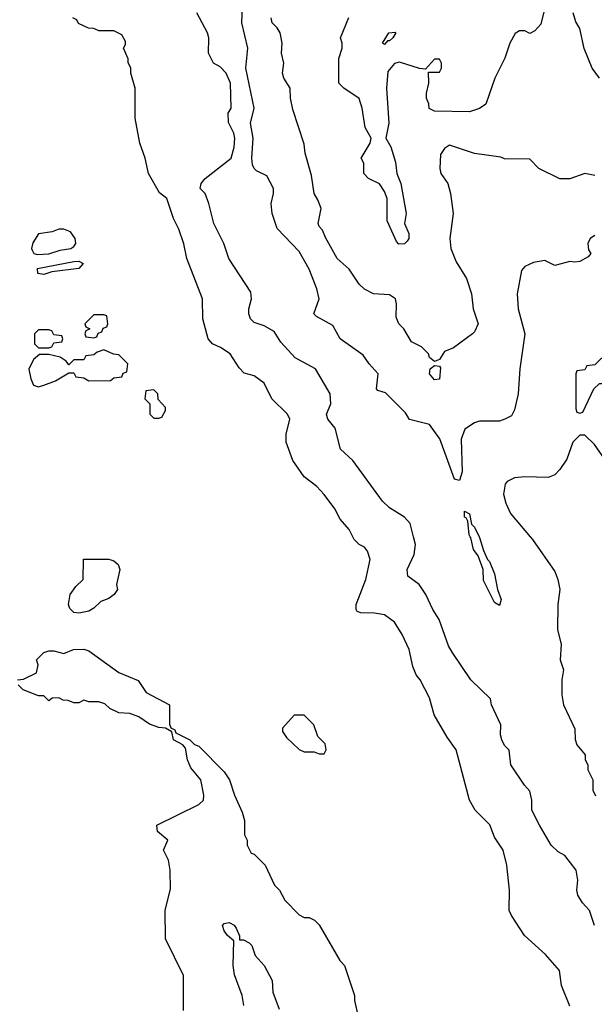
# Model space of a CAD drawing. Header units: inches. Extents: x 2348341 to 2479810, y 460419 to 613669.
# Tile 655 of 656: x 2441034 to 2443328, y 598135 to 602063. Entities that reach past the tile are written whole.
import ezdxf

# ---------------------------------------------------------------- set-up
doc = ezdxf.new("R2010")
doc.units = ezdxf.units.IN
doc.header["$MEASUREMENT"] = 0
doc.layers.add('C4549', color=7, linetype='Continuous')
doc.layers.add('C4640', color=7, linetype='Continuous')

msp = doc.modelspace()

# ---------------------------------------------------------------- linework, layer by layer
at = {"layer": 'C4549', "color": 2}
for points, elevation in [([(2443230, 598128), (2443197.2, 598210), (2443188.7, 598270), (2443133.8, 598333.8), (2443049.2, 598410), (2442998, 598490), (2442988.7, 598510), (2442989.2, 598590), (2442979.3, 598690), (2442964, 598750), (2442930, 598802), (2442911.3, 598851.3), (2442852.7, 598910), (2442829.6, 598949.6), (2442777.2, 599150), (2442740.2, 599200.2), (2442689, 599290), (2442670, 599358), (2442633.2, 599430), (2442617.2, 599450), (2442603.3, 599483.3), (2442589.3, 599550), (2442561.2, 599610), (2442530, 599659), (2442490, 599689.2), (2442450, 599696), (2442396.4, 599696.4), (2442382, 599702), (2442378, 599710), (2442378, 599730), (2442416, 599830), (2442433.2, 599910), (2442423.2, 599943.2), (2442410, 599959), (2442389.5, 599969.5), (2442369.5, 599989.5), (2442364.3, 600000)], 70), ([(2443328.7, 598450), (2443308.7, 598510), (2443280.2, 598540.2), (2443262, 598570), (2443258, 598590), (2443262, 598630), (2443256, 598670), (2443210, 598729), (2443183.2, 598743.2), (2443155.3, 598770), (2443109.5, 598849.5), (2443078, 598910), (2443078, 598950), (2443070, 598986), (2443049.1, 599009.1), (2442995.3, 599090), (2442988.7, 599148.7), (2442970, 599168), (2442959, 599190), (2442954, 599210), (2442955.3, 599250), (2442918, 599330), (2442913.6, 599353.6), (2442835.3, 599430), (2442760.2, 599540.2), (2442745.6, 599565.6), (2442709, 599670), (2442684, 599710), (2442655.3, 599770), (2442628.7, 599810), (2442583.7, 599843.7), (2442581.2, 599870), (2442608.7, 599930), (2442614, 599970), (2442606.7, 600000)], 66), ([(2442869, 600000), (2442870, 599998), (2442886, 599946), (2442902, 599910), (2442910, 599902), (2442930, 599852), (2442942, 599790), (2442956, 599750), (2442950, 599726), (2442930, 599738), (2442886.3, 599826.3), (2442884, 599870), (2442864.5, 599924.5), (2442846, 599950), (2442835.5, 599995.5), (2442832.8, 600000)], 62), ([(2443072.3, 600000), (2443080.7, 599990), (2443170, 599862), (2443182.8, 599830), (2443190.8, 599790), (2443182.8, 599730), (2443181, 599630), (2443196, 599570), (2443191.3, 599510), (2443204.7, 599470), (2443198, 599430), (2443198, 599370), (2443204.7, 599330), (2443250, 599234), (2443251.1, 599191.1), (2443258, 599170), (2443291.3, 599130), (2443292, 599110), (2443302, 599090), (2443302, 599070), (2443322, 599030), (2443322, 598990), (2443332.7, 598967.3)], 66), ([(2441026, 599430), (2441050, 599432), (2441102, 599458), (2441108, 599490), (2441102, 599510), (2441130, 599538), (2441150, 599544.7), (2441170, 599544.7), (2441210, 599534), (2441248.9, 599551.1), (2441290, 599551.3), (2441310, 599544.7), (2441430, 599458.8), (2441507.1, 599427.1), (2441538.8, 599378.8), (2441632, 599330), (2441632.7, 599252.7), (2441638, 599238), (2441654, 599230), (2441658, 599218), (2441714, 599190), (2441731.6, 599171.6), (2441750, 599164.7), (2441850, 599062), (2441871.3, 599030), (2441891.3, 598970), (2441922, 598902), (2441931.1, 598868.9), (2441931.6, 598811.6), (2441942, 598790), (2441942, 598770), (2441958, 598738), (2441970, 598734), (2442014, 598690), (2442052, 598610), (2442070.9, 598590.9), (2442092, 598550), (2442150, 598492), (2442170, 598482), (2442190, 598482), (2442210.9, 598470.9), (2442230, 598452), (2442312, 598310), (2442331.3, 598290), (2442371.3, 598170), (2442371.3, 598150), (2442385.4, 598085.4)], 70), ([(2441688, 598110), (2441688, 598250), (2441616.4, 598396.4), (2441615.3, 598510), (2441636.4, 598596.4), (2441635.3, 598670), (2441628, 598710), (2441608, 598750), (2441626, 598790), (2441584.7, 598824.7), (2441582, 598850), (2441750, 598932), (2441768, 598950), (2441768.7, 598970), (2441757.2, 599030), (2441718, 599078), (2441704, 599110), (2441696.4, 599156.4), (2441686, 599170), (2441648, 599190), (2441642, 599222), (2441616.4, 599236.4), (2441590, 599239), (2441552.3, 599252.3), (2441510, 599282), (2441474.6, 599294.6), (2441430, 599298), (2441394.6, 599314.6), (2441373.6, 599333.6), (2441350, 599342), (2441310, 599342), (2441290, 599348), (2441270, 599338), (2441250, 599338), (2441227.3, 599347.3), (2441208.4, 599348.4), (2441190, 599358), (2441163.6, 599356.4), (2441150, 599346), (2441130, 599366), (2441110, 599366), (2441048, 599390), (2441028, 599410)], 70), ([(2441929.3, 598130.7), (2441922.9, 598170), (2441892.1, 598252.1), (2441886.6, 598290), (2441889, 598389), (2441864, 598410), (2441850, 598428.7), (2441844, 598450), (2441850, 598458), (2441870, 598461), (2441890, 598451.3), (2441898.5, 598438.5), (2441912, 598408), (2441912, 598392), (2441928, 598392), (2441950, 598381), (2441961, 598370), (2441974.8, 598330), (2442010.4, 598290.4), (2442041.6, 598230), (2442044.1, 598184.1), (2442070, 598116)], 66)]:
    msp.add_lwpolyline(points, dxfattribs=dict(at, elevation=elevation))
for points, elevation in [([(2441270, 599695.3), (2441250, 599698), (2441234.6, 599714.6), (2441228.7, 599730), (2441235.3, 599770), (2441258, 599802), (2441288, 599830), (2441289, 599911), (2441390, 599910.6), (2441410, 599904), (2441426.8, 599890), (2441433.4, 599870), (2441421, 599810), (2441424.7, 599790), (2441412, 599770), (2441390, 599754), (2441358, 599742), (2441330, 599715.3), (2441310, 599704)], 70), ([(2442170, 599288.7), (2442130, 599288), (2442083.6, 599236.4), (2442083.6, 599223.6), (2442099.6, 599199.6), (2442150, 599152), (2442170, 599142), (2442210, 599142), (2442230, 599134), (2442250, 599134), (2442258, 599150), (2442253.6, 599173.6), (2442224, 599204), (2442208.7, 599250)], 74)]:
    msp.add_lwpolyline(points, close=True, dxfattribs=dict(at, elevation=elevation))
at = {"layer": 'C4640', "color": 2}
for points, elevation in [([(2443330, 601202), (2443312, 601190), (2443302, 601170), (2443305.4, 601145.4), (2443314, 601130), (2443303.6, 601116.4), (2443270, 601099), (2443250, 601095.3), (2443230, 601099), (2443170, 601082), (2443130, 601102), (2443085.4, 601094.6), (2443050, 601078), (2443038, 601062), (2443020.7, 600970), (2443024, 600910), (2443050.7, 600810), (2443031, 600670), (2443024.7, 600570), (2443010, 600506), (2442996.9, 600483.1), (2442971.1, 600468.9), (2442950, 600462), (2442870, 600462), (2442850, 600455.3), (2442810.7, 600429.3), (2442796.3, 600390), (2442801.1, 600258.9), (2442790, 600225.2), (2442769.7, 600229.7), (2442710.9, 600390.9), (2442670, 600448), (2442590, 600468), (2442574.6, 600494.6), (2442494, 600574), (2442464, 600584), (2442458, 600590), (2442465.2, 600650), (2442429, 600690), (2442405.2, 600725.2), (2442314, 600790), (2442283.7, 600843.7), (2442219.3, 600879.3), (2442208, 600890), (2442229.5, 600950), (2442220.7, 600990), (2442190, 601068), (2442150, 601138), (2442062, 601230), (2442042, 601290), (2442038, 601330), (2442048, 601370), (2442048, 601390), (2442020.4, 601440.4), (2441980.1, 601460.1), (2441970, 601469), (2441963.8, 601483.8), (2441960.5, 601510), (2441966, 601590), (2441955.8, 601650), (2441969.6, 601710.4), (2441936.4, 601870), (2441944.7, 601950), (2441920.4, 602050), (2441923.3, 602116.7)], 62), ([(2443130.8, 602110), (2443114.4, 602045.6), (2443090, 602018), (2443070, 602008), (2443050, 602018), (2443030, 602018), (2443011.6, 602008.4), (2442991.3, 601970), (2442971, 601910), (2442931, 601830), (2442894.4, 601725.6), (2442870, 601708.7), (2442830, 601695.3), (2442690, 601698), (2442668.9, 601708.9), (2442667.3, 601727.3), (2442658, 601750), (2442658, 601770), (2442668, 601810), (2442666, 601854), (2442710, 601854), (2442718, 601870), (2442718, 601890), (2442710, 601906), (2442690, 601906), (2442654, 601866), (2442630, 601868), (2442550, 601894), (2442530, 601888.7), (2442503.5, 601856.5), (2442498.8, 601790), (2442508.1, 601650), (2442496.3, 601590), (2442515.9, 601555.9), (2442534.3, 601494.3), (2442539.5, 601450), (2442555.8, 601410), (2442577.6, 601290), (2442570.7, 601250), (2442587.7, 601210), (2442587.3, 601190), (2442580.5, 601179.5), (2442570, 601169), (2442547.6, 601167.6), (2442538, 601178), (2442500.9, 601260.9), (2442501.2, 601350), (2442490, 601378), (2442470, 601408.7), (2442426, 601430), (2442408, 601450), (2442408, 601490), (2442398, 601510), (2442432.7, 601570), (2442437.2, 601590), (2442413.4, 601633.4), (2442401.2, 601710), (2442390, 601748), (2442328, 601790), (2442308.7, 601810), (2442308.4, 601908.4), (2442322, 601950), (2442322, 601970), (2442315.3, 601990), (2442348.4, 602071.6)], 54), ([(2442364.3, 600000), (2442350, 600028.7), (2442314, 600070), (2442292.1, 600112.1), (2442249.3, 600169.3), (2442220.2, 600200.2), (2442170, 600239), (2442124.1, 600304.1), (2442098, 600378), (2442098, 600410), (2442112.3, 600470), (2442102.7, 600490), (2442041.2, 600550), (2442010, 600612.7), (2441970, 600642.7), (2441930, 600653.2), (2441910, 600674), (2441874, 600730), (2441835.6, 600755.6), (2441804, 600770), (2441786, 600790), (2441765.2, 600870), (2441763.7, 600950), (2441700.9, 601110), (2441689.3, 601169.3), (2441670, 601228), (2441648.7, 601270), (2441622, 601350), (2441592.9, 601372.9), (2441548.7, 601450), (2441535.3, 601510), (2441514, 601570), (2441495.3, 601670), (2441495.3, 601790), (2441478, 601850), (2441478, 601870), (2441467.3, 601892.7), (2441467.3, 601907.3), (2441448, 601950), (2441456.4, 601963.6), (2441456.4, 601976.4), (2441442, 602002), (2441410, 602018), (2441350, 602018), (2441330, 602028), (2441308.9, 602028.9), (2441268.4, 602048.4), (2441262, 602062), (2441246, 602070)], 70), ([(2442606.7, 600000), (2442593.6, 600053.6), (2442570, 600078), (2442510, 600115.3), (2442482, 600142), (2442364.7, 600304.7), (2442315.3, 600350), (2442292.9, 600432.9), (2442264, 600470), (2442259, 600490), (2442276, 600530), (2442273.2, 600570), (2442215.3, 600670), (2442133.6, 600713.6), (2442076.5, 600776.5), (2442050, 600819), (2442010, 600841.2), (2441970, 600855.3), (2441955.3, 600870), (2441948.7, 600890), (2441948.7, 600910), (2441959, 600950), (2441956.5, 600976.5), (2441869, 601110), (2441849, 601170), (2441809, 601250), (2441789.1, 601329.1), (2441774, 601370), (2441755.3, 601390), (2441759, 601410), (2441774, 601430), (2441878, 601510), (2441890, 601554), (2441892.7, 601590), (2441888.7, 601610), (2441867.3, 601652.7), (2441866, 601690), (2441878, 601710), (2441875.3, 601810), (2441858, 601850), (2441834.6, 601874.6), (2441808, 601890), (2441788, 601930), (2441788.7, 601990), (2441784, 602010), (2441742, 602090)], 66), ([(2443330, 601441.2), (2443290, 601449), (2443230, 601428.7), (2443190, 601428), (2443106, 601470), (2443070, 601506), (2442970, 601508), (2442954.6, 601514.6), (2442850, 601529), (2442750, 601562), (2442730, 601548.7), (2442714.4, 601525.6), (2442710.7, 601470), (2442714.8, 601450), (2442742.8, 601410), (2442754, 601370), (2442764, 601290), (2442750.7, 601190), (2442754.8, 601150), (2442776.8, 601096.8), (2442818, 601030), (2442838, 600970), (2442844.7, 600910), (2442864.7, 600850), (2442850, 600818), (2442842, 600810), (2442765.4, 600754.6), (2442730, 600739), (2442710, 600708), (2442690, 600699), (2442670, 600715.3), (2442665.6, 600730), (2442638.5, 600758.5), (2442598, 600778), (2442568, 600830), (2442548, 600850), (2442536.4, 600876.4), (2442539, 600930), (2442534, 600950), (2442510, 600965.2), (2442446, 600970), (2442410, 600988), (2442390, 601008), (2442350, 601068), (2442302, 601110), (2442254.6, 601194.6), (2442243.1, 601223.1), (2442230, 601238), (2442226, 601250), (2442237.2, 601310), (2442224.7, 601344.7), (2442209.3, 601370), (2442199, 601441), (2442174, 601530), (2442170, 601566), (2442124.7, 601704.7), (2442115.3, 601750), (2442114, 601790), (2442089, 601830), (2442084, 601850), (2442088.7, 601890), (2442079, 601930), (2442082, 601970), (2442074, 602010), (2442062, 602030), (2442042, 602050), (2442038, 602070)], 58), ([(2443349, 601830), (2443319.3, 601870), (2443287.5, 601947.5), (2443270, 602028), (2443254.8, 602054.8), (2443244, 602090)], 54), ([(2443606.6, 600000), (2443562, 600042), (2443534.6, 600074.6), (2443512.9, 600112.9), (2443450, 600168), (2443408.7, 600230), (2443378, 600298), (2443328.4, 600368.4), (2443290, 600406), (2443270, 600406), (2443242, 600378), (2443218, 600310), (2443190.9, 600269.1), (2443170, 600248), (2443143.6, 600236.4), (2443050, 600239), (2443010, 600235.3), (2442979.6, 600220.4), (2442972, 600210), (2442966, 600170), (2442974.4, 600134.4), (2442993.7, 600093.7), (2443072.3, 600000)], 66), ([(2442832.8, 600000), (2442828, 600008), (2442823.1, 600063.1), (2442816.4, 600076.4), (2442810, 600078), (2442810, 600102), (2442830, 600091.3), (2442838, 600050), (2442850, 600038), (2442869, 600000)], 62)]:
    msp.add_lwpolyline(points, dxfattribs=dict(at, elevation=elevation))
for points, elevation in [([(2442490, 601964.5), (2442482.7, 601970), (2442507.6, 602010), (2442533.4, 602013.4), (2442536.3, 602010), (2442524, 601990), (2442510, 601978), (2442502, 601978)], 50), ([(2441210, 601228), (2441190, 601228), (2441163.6, 601216.4), (2441110, 601208.7), (2441087.1, 601172.9), (2441081, 601150), (2441083.5, 601143.5), (2441091.3, 601130), (2441105.8, 601125.9), (2441150, 601128.9), (2441195.9, 601144.1), (2441238, 601150), (2441250, 601158), (2441259, 601170), (2441255.3, 601190), (2441236.5, 601216.5)], 74), ([(2441130, 601047.1), (2441107.3, 601050), (2441105.6, 601070), (2441250, 601098), (2441270, 601099.5), (2441287.3, 601090), (2441270.2, 601069.8), (2441162.4, 601057.6)], 70), ([(2441370, 600886), (2441330, 600886), (2441294, 600850), (2441298, 600838), (2441314, 600830), (2441298, 600822), (2441294, 600810), (2441298, 600798), (2441330, 600794), (2441342, 600798), (2441347.3, 600812.7), (2441362, 600818), (2441367.3, 600832.7), (2441382, 600838), (2441386, 600850), (2441382, 600882)], 74), ([(2441150, 600826), (2441110, 600826), (2441094, 600810), (2441094, 600770), (2441110, 600754), (2441150, 600754), (2441162, 600758), (2441170, 600774), (2441202, 600778), (2441206, 600790), (2441202, 600802), (2441170, 600806), (2441162, 600822)], 74), ([(2441370, 600746), (2441343.6, 600736.4), (2441330, 600726), (2441298, 600722), (2441290, 600706), (2441250, 600706), (2441230, 600686), (2441220.4, 600700.4), (2441196.4, 600716.4), (2441150, 600728), (2441112.7, 600727.3), (2441090, 600708), (2441071, 600669), (2441079.1, 600630), (2441090, 600604.7), (2441110, 600598), (2441130, 600604.7), (2441177.2, 600622.8), (2441230, 600654), (2441250, 600654), (2441258, 600638), (2441290, 600634), (2441310, 600622), (2441396.4, 600623.6), (2441410, 600634), (2441442, 600638), (2441447.3, 600652.7), (2441462, 600658), (2441466, 600690), (2441430, 600726), (2441408.4, 600728.4)], 74), ([(2443410, 600735.3), (2443354, 600710), (2443330, 600686), (2443298, 600682), (2443290, 600666), (2443258, 600662), (2443254, 600650), (2443254, 600510), (2443258, 600498), (2443270, 600494), (2443282, 600498), (2443326, 600590), (2443348.4, 600611.6), (2443370, 600612), (2443390, 600622), (2443470, 600642), (2443510, 600662), (2443550, 600662), (2443566, 600670), (2443566, 600690), (2443546, 600710), (2443510, 600728)], 66), ([(2442690, 600626.6), (2442669.8, 600649.8), (2442673.2, 600670), (2442690, 600684), (2442710, 600681), (2442714.6, 600674.6), (2442710, 600628.7)], 58), ([(2441570, 600586), (2441538, 600582), (2441534, 600550), (2441554, 600530), (2441554, 600490), (2441570, 600474), (2441590, 600474), (2441602, 600478), (2441616.4, 600503.6), (2441616.4, 600516.4), (2441587.3, 600547.3), (2441586, 600570)], 74)]:
    msp.add_lwpolyline(points, close=True, dxfattribs=dict(at, elevation=elevation))

doc.saveas('drawing.dxf')
